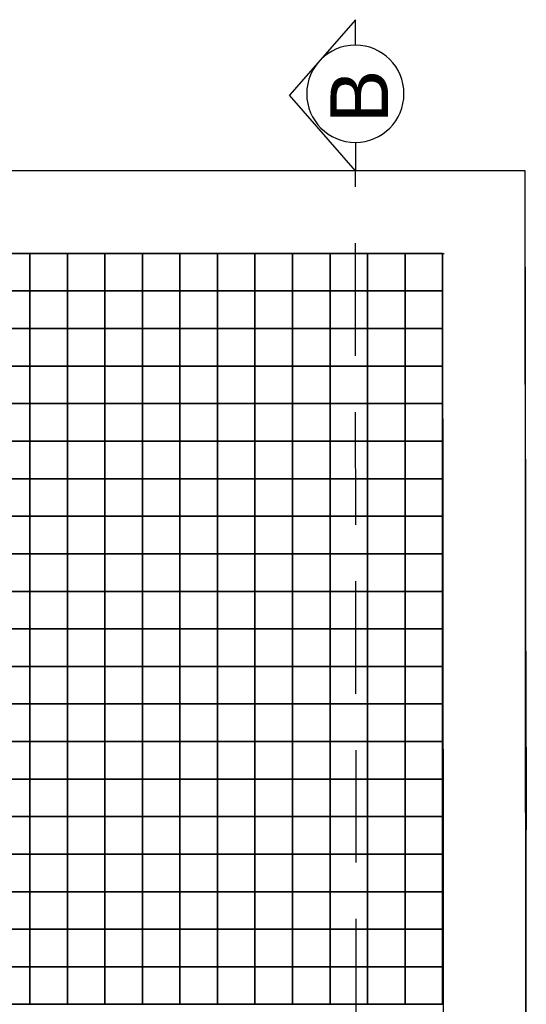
# Model space of a CAD drawing. Header units: millimetres. Extents: x -115474967 to 444143, y -74377 to 241828222.
# Tile 341 of 590: x -118187 to -117512, y 274603 to 275914. Entities that reach past the tile are written whole.
import ezdxf

# ---------------------------------------------------------------- set-up
doc = ezdxf.new("R2010")
doc.units = ezdxf.units.MM
doc.header["$MEASUREMENT"] = 0
doc.linetypes.add('2DASHED', pattern=[0.75, 0.5, -0.25])
for name, color, linetype in [('00-2 Fittings', 8, 'Continuous'), ('00-2 Walls', 4, 'Continuous'), ('00-3 Elev 02', 1, 'Continuous'), ('CEIL-PLAN', 7, 'Continuous'), ('DIMS-50', 9, 'Continuous'), ('TEXT-REFN', 5, 'Continuous')]:
    doc.layers.add(name, color=color, linetype=linetype)
doc.layers.add('0_cons_01', color=40, linetype='Continuous', lineweight=0, plot=False)
doc.layers.add('A_WALL LOAD_Pen_No__7', color=7, linetype='Continuous', lineweight=5, true_color=0x3f3f3f)
doc.styles.add('TEXT-20', font='arial.ttf', dxfattribs={"height": 40})

# ---------------------------------------------------------------- blocks, each defined once
blk = doc.blocks.new('A$C69671385')
at = {"layer": 'DIMS-50', "color": 3}
for p, q in [((0, 168.7), (262.1, 397.3)), ((524.2, 168.7), (262.1, 397.3)), ((88.2, 168.7), (0, 168.7)), ((425.6, 168.7), (524.2, 168.7))]:
    blk.add_line(p, q, dxfattribs=at)
at = {"layer": 'TEXT-REFN'}
blk.add_circle((256.9, 168.7), 168.7, dxfattribs=at)
blk = doc.blocks.new('1')
at = {"layer": 'A_WALL LOAD_Pen_No__7', "linetype": 'Continuous', "lineweight": 5, "true_color": 0x9f07ff}
h = blk.add_hatch(dxfattribs=at)
h.set_pattern_fill('HATCH__BRICK', color=190, angle=-3.7734, style=0, pattern_type=2)
h.set_pattern_definition([(41.226625, (-458917.56, 215567.8), (-59.313513, 67.689786), [])])
h.paths.add_polyline_path([(-129760, 274448.8), (-129870, 274448.9), (-129870, 274448.8)])
at = {"layer": '00-2 Fittings', "color": 9, "true_color": 0xc7c8ca}
for points in [[(-130052.3, 275160.3), (-130052.3, 275110.3), (-130102.3, 275110.3), (-130102.3, 275160.3)], [(-130002.3, 275160.3), (-130002.3, 275110.3), (-130052.3, 275110.3), (-130052.3, 275160.3)], [(-129952.3, 275160.3), (-129952.3, 275110.3), (-130002.3, 275110.3), (-130002.3, 275160.3)], [(-129902.3, 275160.3), (-129902.3, 275110.3), (-129952.3, 275110.3), (-129952.3, 275160.3)], [(-129852.3, 275160.3), (-129852.3, 275110.3), (-129902.3, 275110.3), (-129902.3, 275160.3)], [(-129802.3, 275160.3), (-129802.3, 275110.3), (-129852.3, 275110.3), (-129852.3, 275160.3)], [(-129752.3, 275160.3), (-129752.3, 275110.3), (-129802.3, 275110.3), (-129802.3, 275160.3)], [(-129702.3, 275160.3), (-129702.3, 275110.3), (-129752.3, 275110.3), (-129752.3, 275160.3)], [(-129652.3, 275160.3), (-129652.3, 275110.3), (-129702.3, 275110.3), (-129702.3, 275160.3)], [(-129602.3, 275160.3), (-129602.3, 275110.3), (-129652.3, 275110.3), (-129652.3, 275160.3)], [(-129552.3, 275160.3), (-129552.3, 275110.3), (-129602.3, 275110.3), (-129602.3, 275160.3)], [(-129502.3, 275160.3), (-129502.3, 275110.3), (-129552.3, 275110.3), (-129552.3, 275160.3)], [(-129452.3, 275160.3), (-129452.3, 275110.3), (-129502.3, 275110.3), (-129502.3, 275160.3)], [(-129402.3, 275160.3), (-129402.3, 275110.3), (-129452.3, 275110.3), (-129452.3, 275160.3)], [(-129352.3, 275160.3), (-129352.3, 275110.3), (-129402.3, 275110.3), (-129402.3, 275160.3)], [(-129302.3, 275160.3), (-129302.3, 275110.3), (-129352.3, 275110.3), (-129352.3, 275160.3)], [(-129252.3, 275160.3), (-129252.3, 275110.3), (-129302.3, 275110.3), (-129302.3, 275160.3)], [(-129202.3, 275160.3), (-129202.3, 275110.3), (-129252.3, 275110.3), (-129252.3, 275160.3)], [(-129152.3, 275160.3), (-129152.3, 275110.3), (-129202.3, 275110.3), (-129202.3, 275160.3)], [(-129102.3, 275160.3), (-129102.3, 275110.3), (-129152.3, 275110.3), (-129152.3, 275160.3)], [(-130052.3, 275110.3), (-130052.3, 275060.3), (-130102.3, 275060.3), (-130102.3, 275110.3)], [(-130002.3, 275110.3), (-130002.3, 275060.3), (-130052.3, 275060.3), (-130052.3, 275110.3)], [(-129952.3, 275110.3), (-129952.3, 275060.3), (-130002.3, 275060.3), (-130002.3, 275110.3)], [(-129902.3, 275110.3), (-129902.3, 275060.3), (-129952.3, 275060.3), (-129952.3, 275110.3)], [(-129852.3, 275110.3), (-129852.3, 275060.3), (-129902.3, 275060.3), (-129902.3, 275110.3)], [(-129802.3, 275110.3), (-129802.3, 275060.3), (-129852.3, 275060.3), (-129852.3, 275110.3)], [(-129752.3, 275110.3), (-129752.3, 275060.3), (-129802.3, 275060.3), (-129802.3, 275110.3)], [(-129702.3, 275110.3), (-129702.3, 275060.3), (-129752.3, 275060.3), (-129752.3, 275110.3)], [(-129652.3, 275110.3), (-129652.3, 275060.3), (-129702.3, 275060.3), (-129702.3, 275110.3)], [(-129602.3, 275110.3), (-129602.3, 275060.3), (-129652.3, 275060.3), (-129652.3, 275110.3)], [(-129552.3, 275110.3), (-129552.3, 275060.3), (-129602.3, 275060.3), (-129602.3, 275110.3)], [(-129502.3, 275110.3), (-129502.3, 275060.3), (-129552.3, 275060.3), (-129552.3, 275110.3)], [(-129452.3, 275110.3), (-129452.3, 275060.3), (-129502.3, 275060.3), (-129502.3, 275110.3)], [(-129402.3, 275110.3), (-129402.3, 275060.3), (-129452.3, 275060.3), (-129452.3, 275110.3)], [(-129352.3, 275110.3), (-129352.3, 275060.3), (-129402.3, 275060.3), (-129402.3, 275110.3)], [(-129302.3, 275110.3), (-129302.3, 275060.3), (-129352.3, 275060.3), (-129352.3, 275110.3)], [(-129252.3, 275110.3), (-129252.3, 275060.3), (-129302.3, 275060.3), (-129302.3, 275110.3)], [(-129202.3, 275110.3), (-129202.3, 275060.3), (-129252.3, 275060.3), (-129252.3, 275110.3)], [(-129152.3, 275110.3), (-129152.3, 275060.3), (-129202.3, 275060.3), (-129202.3, 275110.3)], [(-129102.3, 275110.3), (-129102.3, 275060.3), (-129152.3, 275060.3), (-129152.3, 275110.3)], [(-130052.3, 275060.3), (-130052.3, 275010.3), (-130102.3, 275010.3), (-130102.3, 275060.3)], [(-130002.3, 275060.3), (-130002.3, 275010.3), (-130052.3, 275010.3), (-130052.3, 275060.3)], [(-129952.3, 275060.3), (-129952.3, 275010.3), (-130002.3, 275010.3), (-130002.3, 275060.3)], [(-129902.3, 275060.3), (-129902.3, 275010.3), (-129952.3, 275010.3), (-129952.3, 275060.3)], [(-129852.3, 275060.3), (-129852.3, 275010.3), (-129902.3, 275010.3), (-129902.3, 275060.3)], [(-129802.3, 275060.3), (-129802.3, 275010.3), (-129852.3, 275010.3), (-129852.3, 275060.3)], [(-129752.3, 275060.3), (-129752.3, 275010.3), (-129802.3, 275010.3), (-129802.3, 275060.3)], [(-129702.3, 275060.3), (-129702.3, 275010.3), (-129752.3, 275010.3), (-129752.3, 275060.3)], [(-129652.3, 275060.3), (-129652.3, 275010.3), (-129702.3, 275010.3), (-129702.3, 275060.3)], [(-129602.3, 275060.3), (-129602.3, 275010.3), (-129652.3, 275010.3), (-129652.3, 275060.3)], [(-129552.3, 275060.3), (-129552.3, 275010.3), (-129602.3, 275010.3), (-129602.3, 275060.3)], [(-129502.3, 275060.3), (-129502.3, 275010.3), (-129552.3, 275010.3), (-129552.3, 275060.3)], [(-129452.3, 275060.3), (-129452.3, 275010.3), (-129502.3, 275010.3), (-129502.3, 275060.3)], [(-129402.3, 275060.3), (-129402.3, 275010.3), (-129452.3, 275010.3), (-129452.3, 275060.3)], [(-129352.3, 275060.3), (-129352.3, 275010.3), (-129402.3, 275010.3), (-129402.3, 275060.3)], [(-129302.3, 275060.3), (-129302.3, 275010.3), (-129352.3, 275010.3), (-129352.3, 275060.3)], [(-129252.3, 275060.3), (-129252.3, 275010.3), (-129302.3, 275010.3), (-129302.3, 275060.3)], [(-129202.3, 275060.3), (-129202.3, 275010.3), (-129252.3, 275010.3), (-129252.3, 275060.3)], [(-129152.3, 275060.3), (-129152.3, 275010.3), (-129202.3, 275010.3), (-129202.3, 275060.3)], [(-129102.3, 275060.3), (-129102.3, 275010.3), (-129152.3, 275010.3), (-129152.3, 275060.3)], [(-130052.3, 275010.3), (-130052.3, 274960.3), (-130102.3, 274960.3), (-130102.3, 275010.3)], [(-130002.3, 275010.3), (-130002.3, 274960.3), (-130052.3, 274960.3), (-130052.3, 275010.3)], [(-129952.3, 275010.3), (-129952.3, 274960.3), (-130002.3, 274960.3), (-130002.3, 275010.3)], [(-129902.3, 275010.3), (-129902.3, 274960.3), (-129952.3, 274960.3), (-129952.3, 275010.3)], [(-129852.3, 275010.3), (-129852.3, 274960.3), (-129902.3, 274960.3), (-129902.3, 275010.3)], [(-129802.3, 275010.3), (-129802.3, 274960.3), (-129852.3, 274960.3), (-129852.3, 275010.3)], [(-129752.3, 275010.3), (-129752.3, 274960.3), (-129802.3, 274960.3), (-129802.3, 275010.3)], [(-129702.3, 275010.3), (-129702.3, 274960.3), (-129752.3, 274960.3), (-129752.3, 275010.3)], [(-129652.3, 275010.3), (-129652.3, 274960.3), (-129702.3, 274960.3), (-129702.3, 275010.3)], [(-129602.3, 275010.3), (-129602.3, 274960.3), (-129652.3, 274960.3), (-129652.3, 275010.3)], [(-129552.3, 275010.3), (-129552.3, 274960.3), (-129602.3, 274960.3), (-129602.3, 275010.3)], [(-129502.3, 275010.3), (-129502.3, 274960.3), (-129552.3, 274960.3), (-129552.3, 275010.3)], [(-129452.3, 275010.3), (-129452.3, 274960.3), (-129502.3, 274960.3), (-129502.3, 275010.3)], [(-129402.3, 275010.3), (-129402.3, 274960.3), (-129452.3, 274960.3), (-129452.3, 275010.3)], [(-129352.3, 275010.3), (-129352.3, 274960.3), (-129402.3, 274960.3), (-129402.3, 275010.3)], [(-129302.3, 275010.3), (-129302.3, 274960.3), (-129352.3, 274960.3), (-129352.3, 275010.3)], [(-129252.3, 275010.3), (-129252.3, 274960.3), (-129302.3, 274960.3), (-129302.3, 275010.3)], [(-129202.3, 275010.3), (-129202.3, 274960.3), (-129252.3, 274960.3), (-129252.3, 275010.3)], [(-129152.3, 275010.3), (-129152.3, 274960.3), (-129202.3, 274960.3), (-129202.3, 275010.3)], [(-129102.3, 275010.3), (-129102.3, 274960.3), (-129152.3, 274960.3), (-129152.3, 275010.3)], [(-130052.3, 274960.3), (-130052.3, 274910.3), (-130102.3, 274910.3), (-130102.3, 274960.3)], [(-130002.3, 274960.3), (-130002.3, 274910.3), (-130052.3, 274910.3), (-130052.3, 274960.3)], [(-129952.3, 274960.3), (-129952.3, 274910.3), (-130002.3, 274910.3), (-130002.3, 274960.3)], [(-129902.3, 274960.3), (-129902.3, 274910.3), (-129952.3, 274910.3), (-129952.3, 274960.3)], [(-129852.3, 274960.3), (-129852.3, 274910.3), (-129902.3, 274910.3), (-129902.3, 274960.3)], [(-129802.3, 274960.3), (-129802.3, 274910.3), (-129852.3, 274910.3), (-129852.3, 274960.3)], [(-129752.3, 274960.3), (-129752.3, 274910.3), (-129802.3, 274910.3), (-129802.3, 274960.3)], [(-129702.3, 274960.3), (-129702.3, 274910.3), (-129752.3, 274910.3), (-129752.3, 274960.3)], [(-129652.3, 274960.3), (-129652.3, 274910.3), (-129702.3, 274910.3), (-129702.3, 274960.3)], [(-129602.3, 274960.3), (-129602.3, 274910.3), (-129652.3, 274910.3), (-129652.3, 274960.3)], [(-129552.3, 274960.3), (-129552.3, 274910.3), (-129602.3, 274910.3), (-129602.3, 274960.3)], [(-129502.3, 274960.3), (-129502.3, 274910.3), (-129552.3, 274910.3), (-129552.3, 274960.3)], [(-129452.3, 274960.3), (-129452.3, 274910.3), (-129502.3, 274910.3), (-129502.3, 274960.3)], [(-129402.3, 274960.3), (-129402.3, 274910.3), (-129452.3, 274910.3), (-129452.3, 274960.3)], [(-129352.3, 274960.3), (-129352.3, 274910.3), (-129402.3, 274910.3), (-129402.3, 274960.3)], [(-129302.3, 274960.3), (-129302.3, 274910.3), (-129352.3, 274910.3), (-129352.3, 274960.3)], [(-129252.3, 274960.3), (-129252.3, 274910.3), (-129302.3, 274910.3), (-129302.3, 274960.3)], [(-129202.3, 274960.3), (-129202.3, 274910.3), (-129252.3, 274910.3), (-129252.3, 274960.3)], [(-129152.3, 274960.3), (-129152.3, 274910.3), (-129202.3, 274910.3), (-129202.3, 274960.3)], [(-129102.3, 274960.3), (-129102.3, 274910.3), (-129152.3, 274910.3), (-129152.3, 274960.3)], [(-130052.3, 274910.3), (-130052.3, 274860.3), (-130102.3, 274860.3), (-130102.3, 274910.3)], [(-130002.3, 274910.3), (-130002.3, 274860.3), (-130052.3, 274860.3), (-130052.3, 274910.3)], [(-129952.3, 274910.3), (-129952.3, 274860.3), (-130002.3, 274860.3), (-130002.3, 274910.3)], [(-129902.3, 274910.3), (-129902.3, 274860.3), (-129952.3, 274860.3), (-129952.3, 274910.3)], [(-129852.3, 274910.3), (-129852.3, 274860.3), (-129902.3, 274860.3), (-129902.3, 274910.3)], [(-129802.3, 274910.3), (-129802.3, 274860.3), (-129852.3, 274860.3), (-129852.3, 274910.3)], [(-129752.3, 274910.3), (-129752.3, 274860.3), (-129802.3, 274860.3), (-129802.3, 274910.3)], [(-129702.3, 274910.3), (-129702.3, 274860.3), (-129752.3, 274860.3), (-129752.3, 274910.3)], [(-129652.3, 274910.3), (-129652.3, 274860.3), (-129702.3, 274860.3), (-129702.3, 274910.3)], [(-129602.3, 274910.3), (-129602.3, 274860.3), (-129652.3, 274860.3), (-129652.3, 274910.3)], [(-129552.3, 274910.3), (-129552.3, 274860.3), (-129602.3, 274860.3), (-129602.3, 274910.3)], [(-129502.3, 274910.3), (-129502.3, 274860.3), (-129552.3, 274860.3), (-129552.3, 274910.3)], [(-129452.3, 274910.3), (-129452.3, 274860.3), (-129502.3, 274860.3), (-129502.3, 274910.3)], [(-129402.3, 274910.3), (-129402.3, 274860.3), (-129452.3, 274860.3), (-129452.3, 274910.3)], [(-129352.3, 274910.3), (-129352.3, 274860.3), (-129402.3, 274860.3), (-129402.3, 274910.3)], [(-129302.3, 274910.3), (-129302.3, 274860.3), (-129352.3, 274860.3), (-129352.3, 274910.3)], [(-129252.3, 274910.3), (-129252.3, 274860.3), (-129302.3, 274860.3), (-129302.3, 274910.3)], [(-129202.3, 274910.3), (-129202.3, 274860.3), (-129252.3, 274860.3), (-129252.3, 274910.3)], [(-129152.3, 274910.3), (-129152.3, 274860.3), (-129202.3, 274860.3), (-129202.3, 274910.3)], [(-129102.3, 274910.3), (-129102.3, 274860.3), (-129152.3, 274860.3), (-129152.3, 274910.3)], [(-130052.3, 274860.3), (-130052.3, 274810.3), (-130102.3, 274810.3), (-130102.3, 274860.3)], [(-130002.3, 274860.3), (-130002.3, 274810.3), (-130052.3, 274810.3), (-130052.3, 274860.3)], [(-129952.3, 274860.3), (-129952.3, 274810.3), (-130002.3, 274810.3), (-130002.3, 274860.3)], [(-129902.3, 274860.3), (-129902.3, 274810.3), (-129952.3, 274810.3), (-129952.3, 274860.3)], [(-129852.3, 274860.3), (-129852.3, 274810.3), (-129902.3, 274810.3), (-129902.3, 274860.3)], [(-129802.3, 274860.3), (-129802.3, 274810.3), (-129852.3, 274810.3), (-129852.3, 274860.3)], [(-129752.3, 274860.3), (-129752.3, 274810.3), (-129802.3, 274810.3), (-129802.3, 274860.3)], [(-129702.3, 274860.3), (-129702.3, 274810.3), (-129752.3, 274810.3), (-129752.3, 274860.3)], [(-129652.3, 274860.3), (-129652.3, 274810.3), (-129702.3, 274810.3), (-129702.3, 274860.3)], [(-129602.3, 274860.3), (-129602.3, 274810.3), (-129652.3, 274810.3), (-129652.3, 274860.3)], [(-129552.3, 274860.3), (-129552.3, 274810.3), (-129602.3, 274810.3), (-129602.3, 274860.3)], [(-129502.3, 274860.3), (-129502.3, 274810.3), (-129552.3, 274810.3), (-129552.3, 274860.3)], [(-129452.3, 274860.3), (-129452.3, 274810.3), (-129502.3, 274810.3), (-129502.3, 274860.3)], [(-129402.3, 274860.3), (-129402.3, 274810.3), (-129452.3, 274810.3), (-129452.3, 274860.3)], [(-129352.3, 274860.3), (-129352.3, 274810.3), (-129402.3, 274810.3), (-129402.3, 274860.3)], [(-129302.3, 274860.3), (-129302.3, 274810.3), (-129352.3, 274810.3), (-129352.3, 274860.3)], [(-129252.3, 274860.3), (-129252.3, 274810.3), (-129302.3, 274810.3), (-129302.3, 274860.3)], [(-129202.3, 274860.3), (-129202.3, 274810.3), (-129252.3, 274810.3), (-129252.3, 274860.3)], [(-129152.3, 274860.3), (-129152.3, 274810.3), (-129202.3, 274810.3), (-129202.3, 274860.3)], [(-129102.3, 274860.3), (-129102.3, 274810.3), (-129152.3, 274810.3), (-129152.3, 274860.3)], [(-130052.3, 274810.3), (-130052.3, 274760.3), (-130102.3, 274760.3), (-130102.3, 274810.3)], [(-130002.3, 274810.3), (-130002.3, 274760.3), (-130052.3, 274760.3), (-130052.3, 274810.3)], [(-129952.3, 274810.3), (-129952.3, 274760.3), (-130002.3, 274760.3), (-130002.3, 274810.3)], [(-129902.3, 274810.3), (-129902.3, 274760.3), (-129952.3, 274760.3), (-129952.3, 274810.3)], [(-129852.3, 274810.3), (-129852.3, 274760.3), (-129902.3, 274760.3), (-129902.3, 274810.3)], [(-129802.3, 274810.3), (-129802.3, 274760.3), (-129852.3, 274760.3), (-129852.3, 274810.3)], [(-129752.3, 274810.3), (-129752.3, 274760.3), (-129802.3, 274760.3), (-129802.3, 274810.3)], [(-129702.3, 274810.3), (-129702.3, 274760.3), (-129752.3, 274760.3), (-129752.3, 274810.3)], [(-129652.3, 274810.3), (-129652.3, 274760.3), (-129702.3, 274760.3), (-129702.3, 274810.3)], [(-129602.3, 274810.3), (-129602.3, 274760.3), (-129652.3, 274760.3), (-129652.3, 274810.3)], [(-129552.3, 274810.3), (-129552.3, 274760.3), (-129602.3, 274760.3), (-129602.3, 274810.3)], [(-129502.3, 274810.3), (-129502.3, 274760.3), (-129552.3, 274760.3), (-129552.3, 274810.3)], [(-129452.3, 274810.3), (-129452.3, 274760.3), (-129502.3, 274760.3), (-129502.3, 274810.3)], [(-129402.3, 274810.3), (-129402.3, 274760.3), (-129452.3, 274760.3), (-129452.3, 274810.3)], [(-129352.3, 274810.3), (-129352.3, 274760.3), (-129402.3, 274760.3), (-129402.3, 274810.3)], [(-129302.3, 274810.3), (-129302.3, 274760.3), (-129352.3, 274760.3), (-129352.3, 274810.3)], [(-129252.3, 274810.3), (-129252.3, 274760.3), (-129302.3, 274760.3), (-129302.3, 274810.3)], [(-129202.3, 274810.3), (-129202.3, 274760.3), (-129252.3, 274760.3), (-129252.3, 274810.3)], [(-129152.3, 274810.3), (-129152.3, 274760.3), (-129202.3, 274760.3), (-129202.3, 274810.3)], [(-129102.3, 274810.3), (-129102.3, 274760.3), (-129152.3, 274760.3), (-129152.3, 274810.3)], [(-130052.3, 274760.3), (-130052.3, 274710.3), (-130102.3, 274710.3), (-130102.3, 274760.3)], [(-130002.3, 274760.3), (-130002.3, 274710.3), (-130052.3, 274710.3), (-130052.3, 274760.3)], [(-129952.3, 274760.3), (-129952.3, 274710.3), (-130002.3, 274710.3), (-130002.3, 274760.3)], [(-129902.3, 274760.3), (-129902.3, 274710.3), (-129952.3, 274710.3), (-129952.3, 274760.3)], [(-129852.3, 274760.3), (-129852.3, 274710.3), (-129902.3, 274710.3), (-129902.3, 274760.3)], [(-129802.3, 274760.3), (-129802.3, 274710.3), (-129852.3, 274710.3), (-129852.3, 274760.3)], [(-129752.3, 274760.3), (-129752.3, 274710.3), (-129802.3, 274710.3), (-129802.3, 274760.3)], [(-129702.3, 274760.3), (-129702.3, 274710.3), (-129752.3, 274710.3), (-129752.3, 274760.3)], [(-129652.3, 274760.3), (-129652.3, 274710.3), (-129702.3, 274710.3), (-129702.3, 274760.3)], [(-129602.3, 274760.3), (-129602.3, 274710.3), (-129652.3, 274710.3), (-129652.3, 274760.3)], [(-129552.3, 274760.3), (-129552.3, 274710.3), (-129602.3, 274710.3), (-129602.3, 274760.3)], [(-129502.3, 274760.3), (-129502.3, 274710.3), (-129552.3, 274710.3), (-129552.3, 274760.3)], [(-129452.3, 274760.3), (-129452.3, 274710.3), (-129502.3, 274710.3), (-129502.3, 274760.3)], [(-129402.3, 274760.3), (-129402.3, 274710.3), (-129452.3, 274710.3), (-129452.3, 274760.3)], [(-129352.3, 274760.3), (-129352.3, 274710.3), (-129402.3, 274710.3), (-129402.3, 274760.3)], [(-129302.3, 274760.3), (-129302.3, 274710.3), (-129352.3, 274710.3), (-129352.3, 274760.3)], [(-129252.3, 274760.3), (-129252.3, 274710.3), (-129302.3, 274710.3), (-129302.3, 274760.3)], [(-129202.3, 274760.3), (-129202.3, 274710.3), (-129252.3, 274710.3), (-129252.3, 274760.3)], [(-129152.3, 274760.3), (-129152.3, 274710.3), (-129202.3, 274710.3), (-129202.3, 274760.3)], [(-129102.3, 274760.3), (-129102.3, 274710.3), (-129152.3, 274710.3), (-129152.3, 274760.3)], [(-130052.3, 274710.3), (-130052.3, 274660.3), (-130102.3, 274660.3), (-130102.3, 274710.3)], [(-130002.3, 274710.3), (-130002.3, 274660.3), (-130052.3, 274660.3), (-130052.3, 274710.3)], [(-129952.3, 274710.3), (-129952.3, 274660.3), (-130002.3, 274660.3), (-130002.3, 274710.3)], [(-129902.3, 274710.3), (-129902.3, 274660.3), (-129952.3, 274660.3), (-129952.3, 274710.3)], [(-129852.3, 274710.3), (-129852.3, 274660.3), (-129902.3, 274660.3), (-129902.3, 274710.3)], [(-129802.3, 274710.3), (-129802.3, 274660.3), (-129852.3, 274660.3), (-129852.3, 274710.3)], [(-129752.3, 274710.3), (-129752.3, 274660.3), (-129802.3, 274660.3), (-129802.3, 274710.3)], [(-129702.3, 274710.3), (-129702.3, 274660.3), (-129752.3, 274660.3), (-129752.3, 274710.3)], [(-129652.3, 274710.3), (-129652.3, 274660.3), (-129702.3, 274660.3), (-129702.3, 274710.3)], [(-129602.3, 274710.3), (-129602.3, 274660.3), (-129652.3, 274660.3), (-129652.3, 274710.3)], [(-129552.3, 274710.3), (-129552.3, 274660.3), (-129602.3, 274660.3), (-129602.3, 274710.3)], [(-129502.3, 274710.3), (-129502.3, 274660.3), (-129552.3, 274660.3), (-129552.3, 274710.3)], [(-129452.3, 274710.3), (-129452.3, 274660.3), (-129502.3, 274660.3), (-129502.3, 274710.3)], [(-129402.3, 274710.3), (-129402.3, 274660.3), (-129452.3, 274660.3), (-129452.3, 274710.3)], [(-129352.3, 274710.3), (-129352.3, 274660.3), (-129402.3, 274660.3), (-129402.3, 274710.3)], [(-129302.3, 274710.3), (-129302.3, 274660.3), (-129352.3, 274660.3), (-129352.3, 274710.3)], [(-129252.3, 274710.3), (-129252.3, 274660.3), (-129302.3, 274660.3), (-129302.3, 274710.3)], [(-129202.3, 274710.3), (-129202.3, 274660.3), (-129252.3, 274660.3), (-129252.3, 274710.3)], [(-129152.3, 274710.3), (-129152.3, 274660.3), (-129202.3, 274660.3), (-129202.3, 274710.3)], [(-129102.3, 274710.3), (-129102.3, 274660.3), (-129152.3, 274660.3), (-129152.3, 274710.3)], [(-130052.3, 274660.3), (-130052.3, 274610.3), (-130102.3, 274610.3), (-130102.3, 274660.3)], [(-130002.3, 274660.3), (-130002.3, 274610.3), (-130052.3, 274610.3), (-130052.3, 274660.3)], [(-129952.3, 274660.3), (-129952.3, 274610.3), (-130002.3, 274610.3), (-130002.3, 274660.3)], [(-129902.3, 274660.3), (-129902.3, 274610.3), (-129952.3, 274610.3), (-129952.3, 274660.3)], [(-129852.3, 274660.3), (-129852.3, 274610.3), (-129902.3, 274610.3), (-129902.3, 274660.3)], [(-129802.3, 274660.3), (-129802.3, 274610.3), (-129852.3, 274610.3), (-129852.3, 274660.3)], [(-129752.3, 274660.3), (-129752.3, 274610.3), (-129802.3, 274610.3), (-129802.3, 274660.3)], [(-129702.3, 274660.3), (-129702.3, 274610.3), (-129752.3, 274610.3), (-129752.3, 274660.3)], [(-129652.3, 274660.3), (-129652.3, 274610.3), (-129702.3, 274610.3), (-129702.3, 274660.3)], [(-129602.3, 274660.3), (-129602.3, 274610.3), (-129652.3, 274610.3), (-129652.3, 274660.3)], [(-129552.3, 274660.3), (-129552.3, 274610.3), (-129602.3, 274610.3), (-129602.3, 274660.3)], [(-129502.3, 274660.3), (-129502.3, 274610.3), (-129552.3, 274610.3), (-129552.3, 274660.3)], [(-129452.3, 274660.3), (-129452.3, 274610.3), (-129502.3, 274610.3), (-129502.3, 274660.3)], [(-129402.3, 274660.3), (-129402.3, 274610.3), (-129452.3, 274610.3), (-129452.3, 274660.3)], [(-129352.3, 274660.3), (-129352.3, 274610.3), (-129402.3, 274610.3), (-129402.3, 274660.3)], [(-129302.3, 274660.3), (-129302.3, 274610.3), (-129352.3, 274610.3), (-129352.3, 274660.3)], [(-129252.3, 274660.3), (-129252.3, 274610.3), (-129302.3, 274610.3), (-129302.3, 274660.3)], [(-129202.3, 274660.3), (-129202.3, 274610.3), (-129252.3, 274610.3), (-129252.3, 274660.3)], [(-129152.3, 274660.3), (-129152.3, 274610.3), (-129202.3, 274610.3), (-129202.3, 274660.3)], [(-129102.3, 274660.3), (-129102.3, 274610.3), (-129152.3, 274610.3), (-129152.3, 274660.3)], [(-130052.3, 274610.3), (-130052.3, 274560.3), (-130102.3, 274560.3), (-130102.3, 274610.3)], [(-130002.3, 274610.3), (-130002.3, 274560.3), (-130052.3, 274560.3), (-130052.3, 274610.3)], [(-129952.3, 274610.3), (-129952.3, 274560.3), (-130002.3, 274560.3), (-130002.3, 274610.3)], [(-129902.3, 274610.3), (-129902.3, 274560.3), (-129952.3, 274560.3), (-129952.3, 274610.3)], [(-129852.3, 274610.3), (-129852.3, 274560.3), (-129902.3, 274560.3), (-129902.3, 274610.3)], [(-129802.3, 274610.3), (-129802.3, 274560.3), (-129852.3, 274560.3), (-129852.3, 274610.3)], [(-129752.3, 274610.3), (-129752.3, 274560.3), (-129802.3, 274560.3), (-129802.3, 274610.3)], [(-129702.3, 274610.3), (-129702.3, 274560.3), (-129752.3, 274560.3), (-129752.3, 274610.3)], [(-129652.3, 274610.3), (-129652.3, 274560.3), (-129702.3, 274560.3), (-129702.3, 274610.3)], [(-129602.3, 274610.3), (-129602.3, 274560.3), (-129652.3, 274560.3), (-129652.3, 274610.3)], [(-129552.3, 274610.3), (-129552.3, 274560.3), (-129602.3, 274560.3), (-129602.3, 274610.3)], [(-129502.3, 274610.3), (-129502.3, 274560.3), (-129552.3, 274560.3), (-129552.3, 274610.3)], [(-129452.3, 274610.3), (-129452.3, 274560.3), (-129502.3, 274560.3), (-129502.3, 274610.3)], [(-129402.3, 274610.3), (-129402.3, 274560.3), (-129452.3, 274560.3), (-129452.3, 274610.3)], [(-129352.3, 274610.3), (-129352.3, 274560.3), (-129402.3, 274560.3), (-129402.3, 274610.3)], [(-129302.3, 274610.3), (-129302.3, 274560.3), (-129352.3, 274560.3), (-129352.3, 274610.3)], [(-129252.3, 274610.3), (-129252.3, 274560.3), (-129302.3, 274560.3), (-129302.3, 274610.3)], [(-129202.3, 274610.3), (-129202.3, 274560.3), (-129252.3, 274560.3), (-129252.3, 274610.3)], [(-129152.3, 274610.3), (-129152.3, 274560.3), (-129202.3, 274560.3), (-129202.3, 274610.3)], [(-129102.3, 274610.3), (-129102.3, 274560.3), (-129152.3, 274560.3), (-129152.3, 274610.3)]]:
    blk.add_lwpolyline(points, close=True, dxfattribs=at)
at = {"layer": '00-2 Walls'}
for p, q in [((-128992.3, 274450.3), (-128992.2, 276870.3)), ((-129102.3, 276760.3), (-129102.3, 274560.3)), ((-129102.3, 274560.3), (-130421.9, 274559.3)), ((-130422, 274449.3), (-128992.3, 274450.3)), ((-129760, 274448.8), (-129870, 274448.8)), ((-129760, 274448.8), (-129870, 274448.8))]:
    blk.add_line(p, q, dxfattribs=at)
for points in [[(-128992.3, 274450.3), (-128992.2, 276870.3)], [(-129102.3, 276758.4), (-129102.3, 274558.4)], [(-129102.3, 274560.3), (-130421.9, 274559.3)], [(-130422, 274449.3), (-129870, 274448.9)], [(-129870, 274448.9), (-129870, 274448.8)], [(-129760, 274448.8), (-128992.3, 274450.3)]]:
    blk.add_lwpolyline(points, dxfattribs=at)
at = {"layer": '00-3 Elev 02'}
for points in [[(-130052.3, 274910.3), (-130052.3, 275210.3), (-130102.3, 275210.3), (-130102.3, 274910.3)], [(-129752.3, 274910.3), (-129752.3, 275210.3), (-130052.3, 275210.3), (-130052.3, 274910.3)], [(-129452.3, 274910.3), (-129452.3, 275210.3), (-129752.3, 275210.3), (-129752.3, 274910.3)], [(-129152.3, 274910.3), (-129152.3, 275210.3), (-129452.3, 275210.3), (-129452.3, 274910.3)], [(-129102.3, 274910.3), (-129102.3, 275210.3), (-129152.3, 275210.3), (-129152.3, 274910.3)], [(-130052.3, 274610.3), (-130052.3, 274910.3), (-130102.3, 274910.3), (-130102.3, 274610.3)], [(-129752.3, 274610.3), (-129752.3, 274910.3), (-130052.3, 274910.3), (-130052.3, 274610.3)], [(-129452.3, 274610.3), (-129452.3, 274910.3), (-129752.3, 274910.3), (-129752.3, 274610.3)], [(-129152.3, 274610.3), (-129152.3, 274910.3), (-129452.3, 274910.3), (-129452.3, 274610.3)], [(-129102.3, 274610.3), (-129102.3, 274910.3), (-129152.3, 274910.3), (-129152.3, 274610.3)], [(-130052.3, 274560.3), (-130052.3, 274610.3), (-130102.3, 274610.3), (-130102.3, 274560.3)], [(-129752.3, 274560.3), (-129752.3, 274610.3), (-130052.3, 274610.3), (-130052.3, 274560.3)], [(-129452.3, 274560.3), (-129452.3, 274610.3), (-129752.3, 274610.3), (-129752.3, 274560.3)], [(-129152.3, 274560.3), (-129152.3, 274610.3), (-129452.3, 274610.3), (-129452.3, 274560.3)], [(-129102.3, 274560.3), (-129102.3, 274610.3), (-129152.3, 274610.3), (-129152.3, 274560.3)]]:
    blk.add_lwpolyline(points, close=True, dxfattribs=at)
at = {"layer": 'CEIL-PLAN', "color": 6, "linetype": '2DASHED', "ltscale": 300}
blk.add_lwpolyline([(-132163.6, 274673), (-128992.3, 274676.6)], dxfattribs=at)
at = {"layer": 'DIMS-50', "color": 3, "xscale": -0.3839999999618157, "yscale": 0.3839999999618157, "zscale": 0.3839999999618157, "rotation": 359.9999999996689}
blk.add_blockref('A$C69671385', (-128791, 274611.8), dxfattribs=at)
at = {"layer": 'TEXT-REFN', "color": 2, "linetype": 'Continuous', "style": 'TEXT-20'}
blk.add_text('B', height=76.8, dxfattribs=at).set_placement((-128929.1, 274633))

msp = doc.modelspace()

# ---------------------------------------------------------------- block references
at = {"layer": '0_cons_01', "rotation": 90}
msp.add_blockref('1', (156937.27142, 404704.87632), dxfattribs=at)

doc.saveas('drawing.dxf')
